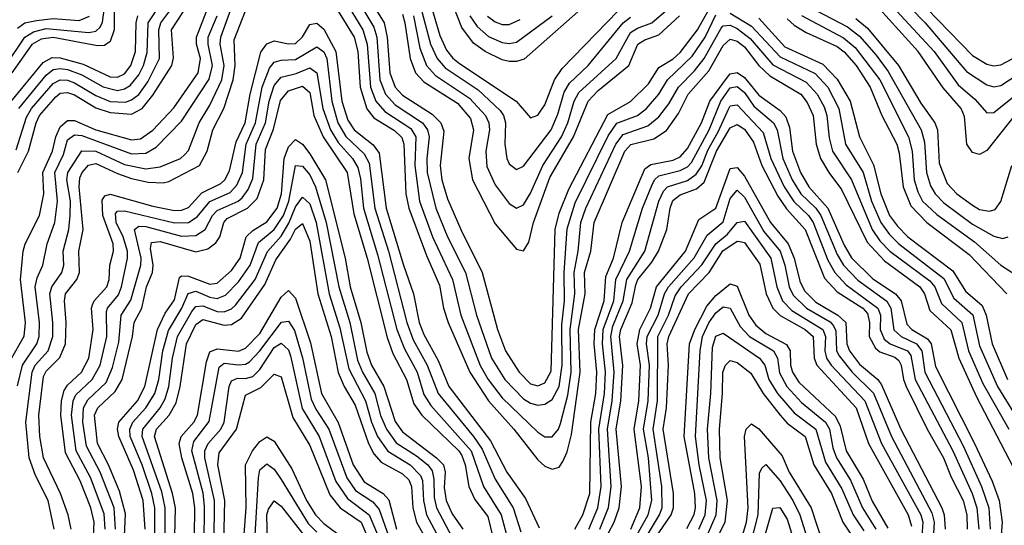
# Model space of a CAD drawing. Header units: inches. Extents: x 501365 to 657855, y 482276 to 547543.
# Tile 491 of 656: x 580456 to 583219, y 524941 to 526359. Entities that reach past the tile are written whole.
import ezdxf

# ---------------------------------------------------------------- set-up
doc = ezdxf.new("R2010")
doc.units = ezdxf.units.IN
doc.header["$MEASUREMENT"] = 0
doc.layers.add('A5582', color=7, linetype='Continuous')

msp = doc.modelspace()

# ---------------------------------------------------------------- linework, layer by layer
at = {"layer": 'A5582', "color": 5}
for points, elevation in [([(581391.7, 526490), (581478.5, 526350), (581487.1, 526310), (581494.3, 526210), (581509.5, 526170), (581530, 526147.1), (581613.5, 526093.5), (581637.9, 526070), (581646, 526046), (581635.6, 525950), (581640.8, 525910), (581656.2, 525856.2), (581693.6, 525770), (581753.6, 525650), (581797.2, 525490), (581819.2, 525430), (581857.4, 525370), (581890, 525337.6), (581910, 525332.3), (581930, 525340.1), (581947.3, 525372.7), (581959.2, 525770), (581970, 525816.4), (581996.8, 525883.2), (582106.7, 526093.3), (582170.3, 526129.7), (582220.9, 526179.1), (582250, 526224.9), (582290, 526248.9), (582310, 526266.7), (582357.8, 526330), (582405.4, 526414.6)], 2980), ([(582937.7, 526457.7), (583130, 526258.7), (583170, 526233.9), (583190, 526229.8), (583210, 526232.4), (583243, 526250)], 3180), ([(580453.1, 526110), (580530, 526203.4), (580550, 526218.8), (580570, 526222), (580590, 526218.9), (580630, 526204.1), (580690, 526170.8), (580730, 526160.4), (580750, 526164.5), (580765.6, 526174.4), (580790, 526204.2), (580803.5, 526230), (580813.5, 526266.5), (580816.7, 526350), (580870.3, 526430)], 3060), ([(580553, 524930), (580535.8, 525010), (580500.7, 525080.7), (580482.6, 525130), (580473.3, 525230), (580491.1, 525370), (580499.3, 525390), (580535.7, 525430), (580548.8, 525470), (580549.2, 525510), (580541, 525590), (580545.8, 525610), (580574.4, 525650), (580579.8, 525670), (580577.9, 525710), (580593.7, 525770), (580597.8, 525810), (580598.2, 525850), (580588.2, 525910), (580590.8, 525930), (580630, 525991.5), (580670, 525990), (580750, 525952.5), (580810, 525941), (580850, 525946.3), (580906.9, 525970), (580919.6, 525980.4), (580930, 525992.2), (580959.9, 526070), (580990, 526119), (581023, 526190), (581029.6, 526230), (581018.7, 526290), (581020.2, 526310), (581070, 526448.1)], 2940), ([(582070, 526423.8), (581872.1, 526247.9), (581850, 526241.3), (581830, 526241.7), (581810, 526246.7), (581762.4, 526270), (581730, 526293.3), (581696.5, 526336.5), (581660.5, 526430)], 3120), ([(582915, 526435), (582997.5, 526350), (583113.3, 526213.3), (583170, 526176.3), (583190, 526171), (583210, 526174.1), (583304.2, 526235.8)], 3160), ([(580416.7, 526230), (580470, 526310), (580494.8, 526325.2), (580530, 526334.2), (580650, 526323), (580670, 526326.4), (580682, 526338), (580688.3, 526351.7), (580697.8, 526422.2)], 3140), ([(580430, 525403.6), (580468.5, 525471.5), (580472.7, 525510), (580457.9, 525630), (580465.8, 525710), (580471.2, 525730), (580511.7, 525810), (580523.9, 525870), (580520.9, 525930), (580547.7, 525990), (580557.5, 526030), (580570, 526058.5), (580590, 526076.1), (580610, 526076.3), (580670, 526050.3), (580770, 526021.8), (580794.9, 526025.1), (580830, 526049.1), (580888.2, 526111.8), (580956.8, 526210), (580963.1, 526250), (580952.3, 526290), (580952, 526310), (580990.8, 526409.2)], 2980), ([(580446.1, 525993.9), (580474.6, 526085.4), (580489.2, 526110), (580550, 526180.1), (580570, 526189.9), (580590, 526189), (580610, 526181.4), (580670, 526146), (580710, 526129.1), (580752.7, 526127.3), (580770, 526133.7), (580790, 526149.3), (580815.6, 526184.4), (580848.6, 526250), (580846.1, 526330), (580852.4, 526350), (580896.8, 526410)], 3040), ([(580450.3, 525930), (580480.4, 525990), (580502.1, 526070), (580512, 526090), (580557.3, 526142.7), (580570, 526152.4), (580590, 526154.7), (580610, 526147.7), (580670, 526112), (580710, 526098.4), (580770, 526094.3), (580799.3, 526110), (580830, 526146.9), (580882.5, 526230), (580887.8, 526252.2), (580882.3, 526330), (580930, 526402.9)], 3020), ([(581377.9, 526397.9), (581419.3, 526330), (581431.2, 526290), (581440.5, 526170), (581455.3, 526130), (581480.9, 526100.9), (581553.8, 526053.8), (581567.6, 526030), (581564.7, 525950), (581578.3, 525850), (581614.8, 525750), (581670.5, 525630.5), (581694.5, 525530), (581748.7, 525388.7), (581771.2, 525350), (581810, 525297.9), (581910, 525201.9), (581930, 525188.9), (581950, 525188.8), (581968.3, 525210), (581974, 525226), (581994.5, 525305.5), (582004.1, 525370), (582001, 525490), (582014.1, 525590), (582012.4, 525650), (582023.6, 525710), (582030.9, 525790), (582045.2, 525830), (582129, 526010), (582150, 526037.3), (582218.8, 526061.2), (582250, 526086.4), (582277.5, 526122.5), (582305.3, 526170), (582350, 526215), (582377.4, 526250), (582424.5, 526335.5), (582430, 526341.7), (582450, 526343.4), (582470, 526334), (582505.8, 526305.8), (582570, 526232), (582663.3, 526183.3), (582694.3, 526150), (582714, 526114), (582721.5, 526090), (582727.4, 526027.4), (582737.2, 525990), (582790.9, 525910), (582848.8, 525770), (582870, 525738.9), (582898.3, 525710), (583010, 525626.8), (583024.3, 525610), (583042.7, 525562.7), (583100.4, 525510), (583119.1, 525430), (583158.9, 525338.9), (583232, 525210)], 2940), ([(581400.7, 526420.7), (581450, 526338.2), (581458.1, 526310), (581466.7, 526190), (581482.2, 526150), (581510, 526120.4), (581586.2, 526070), (581600.9, 526050), (581605, 526030), (581598.2, 525970), (581599.6, 525930), (581623.9, 525830), (581656.3, 525750), (581707.5, 525650), (581738.2, 525530), (581780, 525410), (581817.6, 525350), (581870, 525295.3), (581890, 525282.9), (581910, 525277.8), (581930, 525280.4), (581950, 525294), (581969.7, 525330.3), (581978.8, 525390), (581977.4, 525502.6), (581984.8, 525570), (581983.7, 525650), (581992.1, 525772.1), (582014.6, 525845.4), (582107.1, 526032.9), (582131.8, 526068.2), (582189.6, 526090.4), (582214.9, 526110), (582250, 526149.7), (582274.3, 526190), (582343.6, 526256.4), (582379.9, 526310), (582410, 526372.3)], 2960), ([(581561, 526370), (581578.9, 526278.9), (581597.4, 526230), (581622.5, 526202.5), (581718.7, 526138.7), (581763.2, 526090), (581772.8, 526070), (581774.2, 526050), (581763.8, 525990), (581766.7, 525946.7), (581790, 525895.4), (581830, 525842.9), (581850, 525830.7), (581870, 525839.6), (581890, 525872.1), (581924.3, 525950), (581976.4, 526030), (581994.3, 526070), (582011.9, 526130), (582025.4, 526154.6), (582129.6, 526250.4), (582170, 526322.5), (582190, 526335.4), (582230.4, 526349.6), (582283.8, 526396.2)], 3040), ([(581577, 526410), (581608.9, 526290), (581627.4, 526250), (581650, 526224), (581742.5, 526162.5), (581804.5, 526104.5), (581814.1, 526090), (581819.2, 526070), (581817.5, 526010), (581823.5, 525970), (581830, 525954.7), (581850, 525938.9), (581870, 525947.7), (581947.7, 526050), (581966.3, 526093.7), (581984.3, 526155.7), (581999.1, 526180.9), (582051, 526230), (582150, 526350), (582170, 526365.5)], 3060), ([(581607.3, 526410), (581634.8, 526314.8), (581653.8, 526273.8), (581671.3, 526251.3), (581690, 526236.1), (581848.9, 526130), (581890, 526083.7), (581910, 526090.8), (581930, 526120.1), (581957.2, 526190), (581978.5, 526221.5), (582136, 526384)], 3080), ([(582670, 526396.2), (582779.2, 526339.2), (582812.7, 526312.7), (582859.6, 526259.6), (582893.3, 526213.3), (582985.9, 526050), (582995, 526015), (583000.8, 525930), (583012.6, 525892.6), (583025.2, 525870), (583050, 525844.8), (583130, 525785.8), (583190, 525751.4), (583214.7, 525745.3), (583230, 525749.5)], 3060), ([(582881.9, 526421.9), (583022.5, 526270), (583090, 526176.4), (583136.4, 526136.4), (583170, 526097.2), (583190, 526098.3), (583285.2, 526174.8)], 3140), ([(580431.4, 526128.6), (580521.6, 526238.4), (580547.5, 526252.5), (580570, 526251.7), (580633.9, 526233.9), (580710, 526199), (580730, 526198), (580750, 526207), (580767.8, 526230), (580781, 526270), (580782.9, 526350), (580787.2, 526370)], 3080), ([(580720.7, 526390), (580720.8, 526330), (580710, 526297.5), (580693.5, 526286.5), (580674.4, 526285.6), (580550, 526309.1), (580516.2, 526303.8), (580490, 526289.1), (580434.1, 526210)], 3120), ([(580450, 525332.3), (580463.6, 525390), (580503.7, 525450), (580510.2, 525470), (580511.7, 525510), (580499, 525610), (580504.8, 525635.2), (580521.1, 525670), (580533, 525730), (580554.6, 525790), (580562, 525850), (580554.7, 525930), (580579, 525981), (580590, 526021.9), (580610, 526036), (580630, 526033.8), (580770, 525982.4), (580810, 525984.4), (580838.6, 526001.4), (580910, 526074.4), (580987.8, 526192.2), (580997.3, 526230), (580984.8, 526290), (580984.8, 526310), (581009.9, 526370.1)], 2960), ([(580450, 526334.7), (580470.4, 526349.6), (580503.2, 526356.8), (580550, 526361.9), (580623.3, 526356.7), (580651.5, 526368.5)], 3160), ([(580600.8, 524930), (580592.1, 524970), (580570.5, 525030), (580522.3, 525130), (580512.5, 525190), (580510, 525250), (580522.3, 525357.7), (580530, 525373.4), (580568.2, 525411.8), (580584.2, 525450), (580586.6, 525510), (580581.3, 525570), (580584.7, 525590), (580616.6, 525630), (580624.1, 525650), (580622.3, 525710), (580634.1, 525770), (580622.7, 525890), (580624.8, 525915.2), (580631.3, 525930), (580649.3, 525950.7), (580670, 525955.4), (580730, 525927.1), (580770, 525913.9), (580816.4, 525903.6), (580858.3, 525901.7), (580874.7, 525905.3), (580960.4, 525950), (580981.8, 525990), (580998, 526050), (581028.9, 526110), (581055, 526190), (581060.3, 526230), (581057.8, 526302.2), (581090, 526383.4)], 2920), ([(581350, 526383.2), (581394.7, 526310), (581404.7, 526270), (581411.6, 526170), (581430, 526108.5), (581450, 526083.3), (581507.8, 526047.8), (581528.3, 526028.3), (581534.2, 526010), (581540, 525870), (581548.4, 525830), (581597.6, 525697.6), (581634.2, 525614.2), (581645.8, 525550), (581658.1, 525510), (581718.9, 525370), (581771.5, 525290), (581842.7, 525210), (581910, 525124.4), (581930, 525106.6), (581950, 525098.3), (581970, 525103.5), (581980.2, 525119.8), (581992.7, 525147.3), (582004.6, 525195.4), (582029.1, 525370), (582023.9, 525490), (582042.6, 525590), (582041.5, 525650), (582059, 525710), (582067.9, 525790), (582154.4, 525990), (582171.6, 526008.4), (582235.4, 526024.6), (582271.7, 526048.3), (582304.7, 526095.3), (582332.3, 526150), (582390, 526215.5), (582430, 526286.3), (582450, 526303.9), (582470, 526298.8), (582490, 526282.6), (582530.3, 526230.3), (582561.2, 526201.2), (582648.3, 526150), (582666.4, 526126.4), (582683.2, 526090), (582691.5, 526010), (582703, 525970), (582726.4, 525930), (582762.4, 525882.4), (582834.5, 525734.5), (582882.8, 525682.8), (582982.2, 525610), (582995.2, 525590), (583010, 525543.7), (583069.2, 525489.2), (583091.7, 525410), (583141.2, 525301.2), (583244.1, 525104.1)], 2920), ([(581530, 526374.8), (581537.3, 526350), (581551.5, 526250), (581566.8, 526210), (581590, 526184.9), (581684.4, 526124.4), (581721.5, 526081.5), (581729.8, 526050), (581716.5, 525970), (581726.5, 525910), (581790, 525786.5), (581850, 525715.5), (581870, 525710.9), (581885.1, 525734.9), (581898.3, 525790), (581943.8, 525916.2), (582010, 526030.1), (582051, 526130), (582079.5, 526160.5), (582165.9, 526230), (582190.9, 526290), (582210, 526302.6), (582250, 526316), (582307.8, 526370)], 3020), ([(581719, 526370), (581739.9, 526339.9), (581772.1, 526312.1), (581810, 526294.7), (581830, 526292), (581850, 526295.9), (581950, 526369.6)], 3140), ([(581769, 526369), (581790, 526352.6), (581810, 526345.2), (581830, 526345.4), (581861, 526359)], 3160), ([(582450, 526377.5), (582510, 526340.5), (582590, 526255), (582688.1, 526208.1), (582723.7, 526170), (582755, 526110), (582773.7, 526010), (582822.8, 525930), (582846.3, 525850), (582873.1, 525790), (582896.7, 525756.7), (582923.1, 525730), (583050, 525632.8), (583077.7, 525577.7), (583130.8, 525530.8), (583150, 525443.8), (583200.4, 525330), (583310, 525152.3)], 2960), ([(582650, 526370.5), (582768.3, 526308.3), (582800.4, 526280.4), (582869.7, 526190), (582950.5, 526030), (582960.6, 525990), (582966.2, 525910), (582976.3, 525876.3), (582990, 525850), (583030, 525812.4), (583135.6, 525735.6), (583210, 525670.4), (583270, 525631)], 3040), ([(583248.5, 526091.5), (583170, 525991.8), (583150, 525980.5), (583130, 525986.2), (583113.8, 526010), (583107.6, 526087.6), (583098.4, 526110), (583047.4, 526167.4), (582978, 526270), (582869.4, 526389.4)], 3120), ([(580662.3, 524890), (580665.1, 524950), (580655.2, 524990), (580625.3, 525065.3), (580584.4, 525144.4), (580571.3, 525250), (580573.4, 525290), (580581, 525319), (580590, 525333.6), (580629.3, 525370.7), (580650, 525410), (580662.3, 525490), (580657.6, 525550), (580660.7, 525559.3), (580665, 525570), (580700.5, 525610), (580707.5, 525630), (580709.2, 525670), (580718.9, 525710), (580717.9, 525730), (580689.4, 525809.4), (580687, 525853), (580694.8, 525865.2), (580710, 525869.8), (580830, 525836.3), (580890, 525823.8), (580910, 525824.4), (580930, 525832.3), (580966.7, 525873.3), (581020.3, 525899.7), (581031.3, 525910), (581045.2, 525934.8), (581063.7, 526016.3), (581088.4, 526070), (581102.7, 526150), (581132.4, 526267.6), (581150, 526291.1), (581170, 526299.5), (581210, 526291.1), (581230, 526292.4), (581249.6, 526310.4), (581270, 526345.2), (581290, 526348.9), (581310, 526332.2), (581343.4, 526270), (581360.5, 526130), (581376.7, 526076.7), (581394.4, 526050), (581447.7, 526007.7), (581464.4, 525984.4), (581484.7, 525830), (581532.7, 525670), (581561.5, 525590), (581576.9, 525510), (581590, 525476.2), (581630, 525403.2), (581660.4, 525330), (581777.3, 525177.3), (581822.8, 525090), (581875.7, 525015.7), (581914, 524934)], 2880), ([(582530, 526363.2), (582603.2, 526283.2), (582710, 526234.3), (582750, 526192.3), (582786.8, 526130), (582812.9, 526030), (582852.2, 525952.2), (582872.5, 525870), (582897.4, 525810), (582919.3, 525779.3), (582948.8, 525750), (583074.5, 525654.5), (583110, 525597.7), (583156.9, 525556.9), (583168.6, 525530), (583185.4, 525450), (583228.5, 525350)], 2980), ([(582610, 526361.4), (582630, 526343.4), (582663.4, 526323.4), (582750, 526283.6), (582770, 526268.3), (582803.4, 526230), (582843.1, 526170), (582875.8, 526090), (582917.3, 526010), (582924.7, 525984.7), (582935.8, 525890), (582957, 525837), (583001.6, 525790), (583120.7, 525700.7), (583226.4, 525590)], 3020), ([(582802.5, 526362.5), (582835, 526335), (582922.3, 526230), (582984.8, 526124.8), (583024.3, 526070), (583031.9, 526050), (583036.4, 525956.4), (583059.1, 525899.1), (583085.9, 525870), (583130, 525838.2), (583150, 525826.9), (583177.9, 525822.1), (583193.5, 525826.5), (583210, 525848.8), (583240.9, 525950)], 3080), ([(580696, 524930), (580693.3, 524973.3), (580655, 525075), (580614.2, 525150), (580601.2, 525250), (580605.9, 525290), (580613.7, 525306.3), (580659.2, 525350), (580681.5, 525390), (580700.9, 525470), (580699.6, 525540.4), (580702.8, 525550), (580733, 525587), (580741.8, 525610), (580758.9, 525690), (580758.6, 525710), (580746.7, 525750), (580726.7, 525790), (580724.9, 525815.1), (580730, 525821.6), (580750, 525822.7), (580890, 525789.2), (580930, 525790), (580954.5, 525805.5), (580990, 525849.2), (581046.2, 525873.8), (581065.2, 525894.8), (581081.1, 525930), (581091.7, 526010), (581117.9, 526070), (581136.6, 526170), (581156.9, 526223.1), (581170, 526239.3), (581190, 526245.5), (581230, 526246.8), (581290, 526283.2), (581310, 526268.6), (581317.6, 526250), (581331.6, 526130), (581348.6, 526070), (581371.7, 526031.7), (581422.7, 525982.7), (581436.4, 525956.4), (581452.9, 525830), (581490.7, 525710), (581542.4, 525510), (581560.7, 525460.7), (581599.6, 525390), (581630.3, 525310), (581730, 525189.6), (581754.1, 525154.1), (581790.3, 525070), (581841.3, 524990), (581862.6, 524922.6)], 2860), ([(580725, 524930), (580721.1, 524990), (580681.9, 525090), (580643.1, 525163.1), (580633, 525230), (580634.6, 525270), (580647.3, 525292.7), (580698.6, 525341.4), (580716.4, 525383.6), (580734.4, 525454.4), (580740.3, 525530), (580767.6, 525572.4), (580796.1, 525670), (580796.5, 525690), (580778.1, 525770), (580790, 525779.3), (580810, 525779.2), (580910, 525751.4), (580950, 525754), (580976.5, 525770), (580997.4, 525810), (581010, 525823.5), (581069.3, 525850), (581080.5, 525859.5), (581097.4, 525882.6), (581110, 525913.5), (581120, 526010), (581146, 526070), (581156.5, 526130), (581170, 526174.5), (581190, 526197.3), (581232.3, 526207.7), (581270, 526223.4), (581290, 526209.4), (581306.5, 526110), (581328.2, 526050), (581350, 526014.2), (581390.2, 525970), (581404.6, 525944.6), (581412.3, 525912.3), (581420.5, 525830), (581460.6, 525700.6), (581514.4, 525490), (581535.5, 525435.5), (581571.9, 525370), (581590, 525307.5), (581610, 525276.4), (581722.9, 525150), (581757.9, 525050), (581807.5, 524970), (581828.3, 524890)], 2840), ([(582014, 524930), (582036.6, 524970), (582056, 525030), (582059.3, 525230), (582072.5, 525310), (582075.9, 525370), (582068.4, 525450), (582069.7, 525490), (582096.3, 525570), (582101.3, 525638.7), (582122.2, 525690), (582147.1, 525790), (582210, 525940.5), (582227.6, 525952.4), (582290, 525964.7), (582310, 525974.4), (582330, 525997.5), (582369.2, 526070), (582392.8, 526130), (582442.1, 526197.9), (582450, 526207.4), (582470, 526211.2), (582490, 526196.4), (582530, 526147), (582590, 526104), (582606.2, 526086.2), (582616.8, 526056.8), (582624.8, 525990), (582647.7, 525930), (582670.4, 525890.4), (582724.4, 525830), (582770, 525726.1), (582790.6, 525690.6), (582850, 525631.8), (582914.2, 525590), (582929.8, 525570), (582945.3, 525505.3), (582959.6, 525490), (583003.5, 525463.5), (583014.5, 525450), (583026.2, 525386.2), (583135.9, 525170), (583184.8, 525064.8), (583205.1, 525010), (583213.6, 524950), (583200.8, 524790)], 2880), ([(580750.1, 524910.1), (580752.8, 524972.8), (580736.3, 525036.3), (580705.4, 525110), (580674.1, 525170), (580665.9, 525250), (580675.4, 525270), (580724, 525316), (580743.2, 525350), (580772.9, 525470), (580777, 525510), (580798.3, 525550), (580811.5, 525610), (580828.8, 525650), (580830.8, 525670), (580822.6, 525717.4), (580825.9, 525734.1), (580850, 525737), (580950, 525707.5), (580983.6, 525716.4), (581006.6, 525733.4), (581017.5, 525750), (581028.7, 525790), (581038.5, 525801.5), (581095, 525830), (581122.4, 525857.6), (581141, 525910), (581145.6, 525994.4), (581168.2, 526051.8), (581187.7, 526132.3), (581210, 526159.7), (581250, 526172.5), (581270, 526154.5), (581281.2, 526090), (581307.6, 526030), (581374.8, 525930), (581394.1, 525814.1), (581431.2, 525690), (581487.1, 525467.1), (581503, 525423), (581541.7, 525350), (581561.9, 525281.9), (581584.6, 525250), (581688.7, 525150), (581696.9, 525137), (581706.3, 525110), (581716.2, 525050), (581733.2, 525013.2), (581770, 524965.4), (581788.1, 524888)], 2820), ([(582053.7, 524930), (582078.2, 524990), (582087.9, 525050), (582081.7, 525210), (582096.8, 525310), (582099.6, 525370), (582091.5, 525450), (582093.5, 525490), (582123.2, 525570), (582129.5, 525630.5), (582167.6, 525710), (582204.2, 525830), (582230, 525893.8), (582237.9, 525910), (582250, 525920.7), (582310, 525935.5), (582330, 525946.2), (582341.3, 525958.7), (582391, 526050), (582423.4, 526130), (582450, 526167.6), (582470, 526171.6), (582490, 526154.7), (582516.6, 526116.6), (582571.4, 526070), (582581.6, 526050), (582597.7, 525970), (582623.9, 525910), (582648.4, 525870), (582690.3, 525830.3), (582704.3, 525810), (582750, 525700.4), (582767.6, 525670), (582808.1, 525628.1), (582889.5, 525569.5), (582900.7, 525550), (582909.2, 525489.2), (582929.7, 525470), (582972.7, 525450), (582988.1, 525430), (582996, 525370), (583103.5, 525163.5), (583155.6, 525050), (583175.8, 524990), (583179.8, 524930)], 2860), ([(582084.5, 524930), (582108.9, 524991.1), (582116.3, 525050), (582105.2, 525210), (582118.6, 525290), (582124.2, 525370), (582114.8, 525470), (582121, 525499), (582149.8, 525570), (582160, 525630), (582210.4, 525710), (582249.8, 525850), (582262.5, 525877.5), (582273.8, 525890), (582330, 525908.1), (582354.5, 525925.5), (582370, 525949.4), (582386.8, 525993.2), (582416, 526044), (582445.8, 526110), (582450, 526117), (582470, 526120.4), (582542.9, 526042.9), (582564.2, 525970), (582601.6, 525890), (582628.5, 525848.5), (582669.5, 525809.5), (582682.8, 525790), (582724.2, 525684.2), (582743.4, 525650), (582775.4, 525615.4), (582864.1, 525550), (582871.5, 525530), (582870.6, 525490), (582882.5, 525462.5), (582898.9, 525450), (582948, 525430), (582956.8, 525416.8), (582969.5, 525350), (583075, 525150), (583129.3, 525030), (583142.6, 524990), (583147.5, 524930)], 2840), ([(582060.4, 524830), (582124, 524950), (582138.2, 524990), (582144.7, 525050), (582130, 525210), (582143.3, 525290), (582148.9, 525388.9), (582139.2, 525470), (582143.2, 525490), (582175.1, 525564.9), (582185, 525615), (582190.9, 525630), (582230, 525678.5), (582248.7, 525710), (582272.5, 525770), (582281.4, 525830), (582288.7, 525851.3), (582310, 525867.9), (582355.9, 525884.1), (582376.8, 525903.2), (582412, 525990), (582450, 526055.9), (582470, 526064.7), (582490, 526052.1), (582515.5, 526015.5), (582538.4, 525950), (582583.9, 525863.9), (582608.2, 525828.2), (582660, 525770), (582714.3, 525634.3), (582750, 525595.7), (582822.2, 525550), (582835.1, 525535.1), (582841.1, 525510), (582840.1, 525470), (582857.9, 525437.9), (582870, 525427.5), (582912.5, 525412.5), (582923.1, 525403.1), (582930.3, 525390.3), (582936.2, 525350), (582943.9, 525330), (583002.7, 525210), (583048.6, 525130), (583070, 525076.1), (583103.7, 525010), (583113.9, 524970), (583115.2, 524930)], 2820), ([(580807.9, 524930), (580802.8, 525010), (580775.2, 525095.2), (580734.1, 525190), (580730.6, 525210), (580734.5, 525230), (580786.4, 525290), (580807.6, 525330), (580842.6, 525490), (580864.1, 525535.9), (580890, 525572.8), (580904.4, 525635.6), (580910, 525640.2), (580930, 525639.3), (580990, 525616.7), (581010, 525620.3), (581050, 525655.2), (581074.4, 525690), (581091.8, 525750), (581110, 525767.7), (581150, 525791.7), (581178.3, 525830), (581190.9, 525870), (581198.1, 525970), (581210, 526002.2), (581230, 526023.3), (581250, 526009.8), (581270, 525983.1), (581313.8, 525910), (581369.1, 525690), (581383.8, 525610), (581413.5, 525510), (581430, 525426.8), (581443.6, 525390), (581477.9, 525330), (581510, 525231.8), (581530, 525203.4), (581626, 525130), (581645, 525110), (581650, 525090), (581647, 525047), (581652.9, 525010), (581670, 524972.9), (581699.2, 524930)], 2780), ([(580834.9, 524910), (580835.2, 524990), (580827, 525030), (580799.6, 525110), (580766.1, 525190), (580764.8, 525210), (580773.6, 525230), (580810.4, 525270), (580834.9, 525310), (580846.5, 525350), (580857.7, 525430), (580873.2, 525486.8), (580911.2, 525550), (580928.8, 525591.2), (580950, 525597.6), (580990, 525580.7), (581010, 525577), (581033.8, 525586.2), (581070, 525623.8), (581102.4, 525670), (581126.2, 525733.8), (581170, 525770.5), (581196.6, 525810), (581211.5, 525850), (581230, 525950.1), (581250, 525947.8), (581270, 525924.1), (581286.2, 525890), (581316, 525790), (581351.3, 525610), (581382.4, 525510), (581404.2, 525404.2), (581417.6, 525370), (581453, 525310), (581469, 525249), (581485.2, 525210), (581512.4, 525172.4), (581570, 525135.4), (581601, 525110), (581613.4, 525093.4), (581618.4, 525070), (581618.8, 525018.8), (581625.3, 524990), (581668.7, 524908.7)], 2760), ([(582171.6, 524930), (582196.6, 524990), (582201.3, 525050), (582180.2, 525210), (582193.7, 525290), (582197.9, 525390), (582188.5, 525450), (582196.3, 525490), (582226.3, 525550), (582243.2, 525610), (582324.7, 525710), (582362, 525798), (582410, 525830.7), (582450, 525941.6), (582470, 525944.6), (582490, 525919.8), (582562.8, 525790), (582612.9, 525730), (582629.4, 525690), (582645.2, 525625.2), (582658.5, 525598.5), (582690, 525566.3), (582752, 525530), (582774.4, 525510), (582777.4, 525450), (582784.6, 525430), (582812.6, 525392.6), (582864, 525350), (582874.7, 525334.7), (582929.1, 525210), (583044.1, 524990), (583050.7, 524970), (583053.5, 524930)], 2780), ([(582130.3, 524809.7), (582220, 524970), (582230.3, 525010), (582220.5, 525130), (582206.3, 525210), (582219.7, 525290), (582223.1, 525390), (582215, 525450), (582216.7, 525470), (582247.5, 525530), (582266.1, 525590), (582277.2, 525610), (582348.7, 525691.3), (582385.1, 525754.9), (582430, 525791.5), (582450, 525857), (582470, 525880.3), (582490, 525861), (582544.4, 525764.4), (582589.9, 525710), (582603.6, 525670), (582615.1, 525610), (582626.3, 525586.3), (582664.1, 525550), (582731, 525511), (582740.1, 525500.1), (582746.5, 525486.5), (582748.5, 525430), (582755.7, 525415.7), (582792.6, 525370), (582851.8, 525311.8), (582902.8, 525190), (583015.8, 524975.8), (583022.2, 524950), (583020.8, 524919.2)], 2760), ([(580863.8, 524910), (580864.6, 524990), (580854.8, 525034.8), (580800, 525190), (580801.9, 525210), (580850, 525270), (580864.5, 525295.5), (580874.9, 525330), (580884.6, 525410), (580898.6, 525470), (580939.3, 525540.7), (580950, 525554), (580970, 525556.6), (581010, 525540.6), (581030, 525539.9), (581050, 525548), (581061.5, 525558.5), (581116.7, 525630), (581151.2, 525708.8), (581190, 525752.1), (581211.4, 525788.6), (581230, 525833.7), (581250, 525861.2), (581270, 525842), (581287.8, 525790), (581324.3, 525590), (581354.8, 525494.8), (581379.3, 525379.3), (581426.7, 525290), (581443.4, 525230), (581460.1, 525190), (581488.7, 525148.7), (581551.6, 525110), (581580.5, 525080.5), (581586.2, 525066.2), (581589.1, 525010), (581597.6, 524970), (581641.1, 524890)], 2740), ([(580891.8, 524910), (580893.4, 524990), (580885.1, 525030), (580834.4, 525190), (580840, 525210), (580875.4, 525250), (580895.4, 525284.6), (580906.5, 525330), (580923.8, 525450), (580950, 525503.9), (580970, 525517.9), (581030, 525502.2), (581050, 525504.4), (581078.1, 525521.9), (581143.5, 525616.5), (581175, 525684.9), (581216.3, 525743.7), (581230, 525771.3), (581250, 525787.3), (581270, 525738), (581292.4, 525590), (581330.3, 525470.3), (581349.7, 525369.7), (581366.4, 525330), (581397.4, 525277.4), (581434.5, 525170), (581450, 525141), (581470, 525117.4), (581530, 525085.2), (581548.3, 525068.3), (581555.5, 525050), (581559.5, 524990), (581569.9, 524950), (581613.1, 524873.1)], 2720), ([(582167.1, 524830), (582251.8, 524970), (582258.9, 524990), (582258.5, 525050), (582233.8, 525210), (582245.9, 525290), (582246.5, 525470), (582277, 525530), (582295.8, 525584.2), (582312.1, 525610), (582370, 525671), (582409.6, 525730.4), (582442.5, 525757.5), (582470, 525790.5), (582490, 525793.4), (582564, 525690), (582580.9, 525610), (582596.6, 525570), (582622.9, 525542.9), (582709.6, 525489.6), (582717.2, 525470), (582715.5, 525430), (582720.7, 525410), (582733.7, 525390), (582828.3, 525290), (582875.1, 525170), (582985.1, 524970), (582990.5, 524950), (582988.2, 524910)], 2740), ([(582237.7, 524902.3), (582284.6, 524970), (582290.8, 524990), (582290.7, 525030), (582261.7, 525210), (582271.7, 525270), (582276.5, 525390), (582273.5, 525450), (582277.8, 525470), (582333.3, 525590), (582391.1, 525650), (582429.7, 525710.3), (582470, 525737.9), (582477, 525737), (582490, 525734.1), (582532.9, 525672.9), (582551.3, 525590), (582569.8, 525549.8), (582590, 525528.9), (582660.8, 525490), (582683, 525470), (582685.6, 525410), (582692.8, 525390), (582803.9, 525270), (582838.2, 525170), (582949.8, 524969.8), (582958.8, 524938.8)], 2720), ([(580946.9, 524910), (580947.8, 524990), (580941.8, 525030), (580911.1, 525130), (580903.4, 525170), (580909.4, 525190), (580945, 525230), (580955.4, 525250), (580980.6, 525399.4), (580990, 525427), (581010, 525435.8), (581070, 525429.5), (581090, 525437.2), (581130, 525478.9), (581190, 525580.7), (581210, 525599.1), (581230, 525578.1), (581272.1, 525452.1), (581303, 525310), (581349.4, 525229.4), (581392.1, 525110), (581422.5, 525062.5), (581476, 525030), (581492, 525012), (581513.1, 524930)], 2680), ([(582328, 524932), (582348.7, 524971.3), (582352.5, 524990), (582350.7, 525030), (582320.8, 525190), (582336, 525450), (582350.3, 525490), (582384.6, 525555.4), (582410, 525585.6), (582450, 525617.7), (582470, 525611.8), (582502.2, 525530), (582521.7, 525501.7), (582550, 525478.5), (582608.3, 525448.3), (582618.1, 525430), (582619.4, 525390), (582624.9, 525370), (582642.2, 525342.2), (582745.8, 525245.8), (582758.7, 525218.8), (582775.3, 525150), (582823.4, 525070), (582848.8, 525008.8), (582892.3, 524932.3)], 2680), ([(582362.1, 524930), (582379.4, 524970), (582383.1, 525010), (582362.8, 525110), (582352.5, 525190), (582365.8, 525430), (582372.7, 525470), (582390, 525508.2), (582410, 525536.5), (582430, 525553.4), (582450, 525550.1), (582478, 525498), (582504.6, 525470), (582571.4, 525430), (582583.1, 525410), (582588.8, 525368.8), (582608.8, 525330), (582650, 525284.8), (582717.7, 525230), (582728.7, 525210), (582738.1, 525158.1), (582748.1, 525130), (582787.6, 525067.6), (582821.5, 524990), (582859.1, 524930)], 2660), ([(580973.5, 524890), (580974.9, 524994.9), (580970.6, 525030.6), (580938.9, 525150), (580944.6, 525175.4), (580988, 525232), (581016.1, 525383.9), (581030, 525395.4), (581070, 525391), (581090, 525392.7), (581100.6, 525399.4), (581130, 525430.3), (581190.5, 525510.5), (581210, 525513.2), (581226.8, 525486.8), (581250, 525410.8), (581274.3, 525294.3), (581286.7, 525266.7), (581323.7, 525210), (581373.8, 525073.8), (581398.8, 525038.8), (581446.7, 525006.7), (581465.1, 524985.1), (581490.8, 524910.8)], 2660), ([(582386.1, 524913.9), (582410.3, 524970), (582413.3, 525010), (582389.8, 525130), (582386.1, 525210), (582395.5, 525310), (582400, 525440), (582410, 525470.9), (582430, 525479.5), (582532.5, 525410), (582547.4, 525390), (582558.5, 525350), (582583.1, 525310), (582630, 525256.6), (582690, 525210), (582717.8, 525117.8), (582763.4, 525043.4), (582795, 524970), (582825.4, 524925.4)], 2640), ([(581001.3, 524890), (581002.6, 525010), (580975.7, 525130), (580976, 525150), (580985.2, 525170), (581020.5, 525210), (581029.5, 525230), (581043.7, 525330), (581050, 525346.1), (581066.8, 525353.2), (581090, 525352.9), (581110, 525358.4), (581130, 525377.6), (581170, 525439.4), (581190, 525451.3), (581210, 525433.2), (581215.8, 525415.8), (581248.6, 525268.6), (581296.6, 525190), (581343.6, 525063.6), (581375.7, 525015.7), (581437.1, 524970), (581470.5, 524890.5)], 2640), ([(582407.2, 524892.8), (582435.9, 524950), (582442.9, 525010), (582422, 525130), (582419.6, 525210), (582428.8, 525310), (582429.5, 525370.5), (582436.5, 525390), (582450, 525403.3), (582470, 525397.8), (582507.9, 525367.9), (582542.3, 525310), (582590, 525249.3), (582610, 525227.7), (582660, 525190), (582684.5, 525110), (582734.4, 525030), (582766.6, 524950), (582792.6, 524910)], 2620), ([(581028.5, 524890), (581032, 525010), (581012.3, 525110), (581015.5, 525144.5), (581064.6, 525210), (581090, 525305.4), (581132.3, 525327.7), (581170, 525364.9), (581190, 525357.5), (581222.7, 525242.7), (581270, 525164.5), (581326.5, 525026.5), (581355, 524990), (581414.7, 524950), (581440, 524890)], 2620), ([(582485.3, 524914.7), (582495.6, 524950), (582500.5, 524990), (582489.8, 525190.2), (582494.8, 525210), (582510, 525225.2), (582530, 525211.1), (582595.5, 525135.5), (582615.9, 525090), (582677.1, 524990), (582709.8, 524890)], 2580), ([(581079.3, 524830), (581091.3, 524990), (581089.7, 525110), (581108.9, 525150), (581130, 525175.5), (581150, 525188.9), (581170, 525176.8), (581219.6, 525099.6), (581260.6, 525010), (581285.7, 524970), (581310, 524945.8), (581365.1, 524905.1)], 2580), ([(581112.8, 524850), (581126, 525074), (581130, 525096.5), (581150, 525113.1), (581170, 525098.2), (581190, 525069.7), (581265.6, 524945.6), (581290, 524921.8)], 2560), ([(582508, 524890), (582528.1, 524970), (582532.6, 525087.4), (582538.7, 525101.3), (582550, 525111.2), (582590, 525065.8), (582626.2, 525010), (582645, 524970), (582670.6, 524890)], 2560), ([(581152, 524850), (581149.8, 524970.2), (581154.1, 524985.9), (581170, 525009.1), (581190, 524994), (581253, 524913)], 2540), ([(582546.9, 524910), (582570, 524988.7), (582588.9, 524991.1), (582610, 524957.6), (582643.4, 524850)], 2540)]:
    msp.add_lwpolyline(points, dxfattribs=dict(at, elevation=elevation))

doc.saveas('drawing.dxf')
